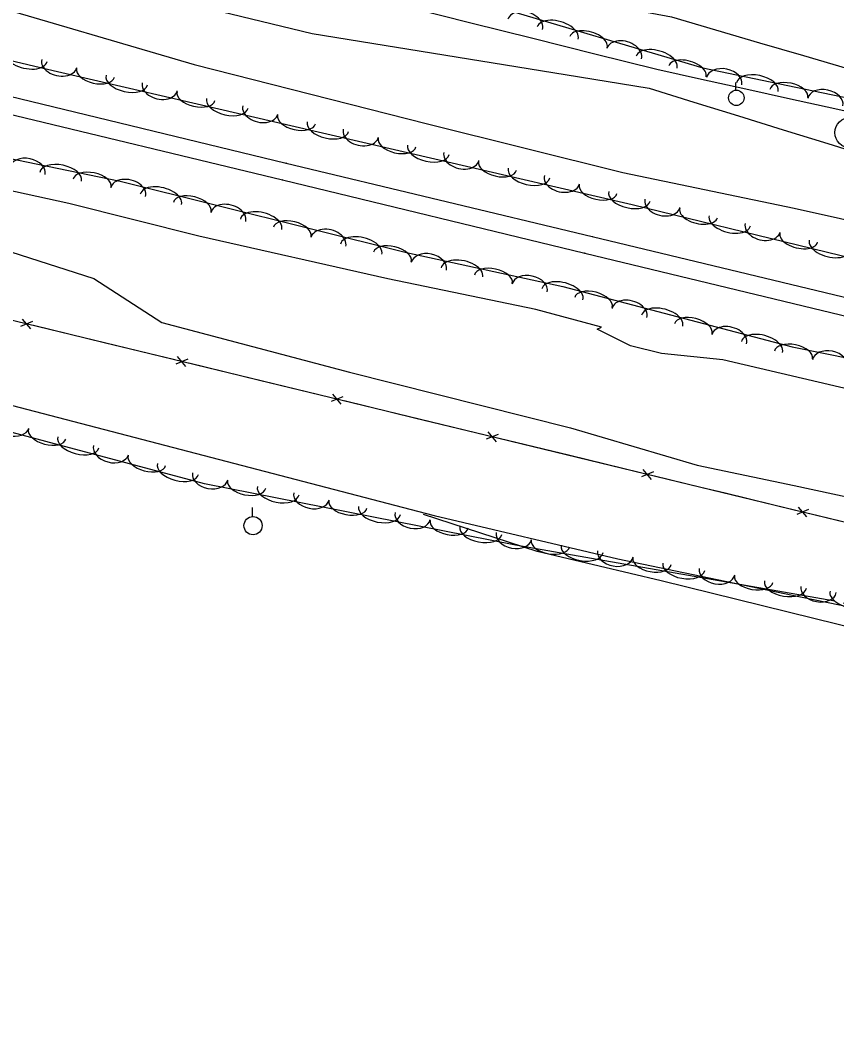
# Model space of a CAD drawing. Extents: x 1441650 to 1491889, y 345904 to 358319.
# Drawn here: x 1447357.2 to 1447582.2, y 353821.2 to 354097.6 of the extents above; entities that cross this region are included whole.
import ezdxf

# ---------------------------------------------------------------- set-up
doc = ezdxf.new("R2010")
doc.units = 0
for name, color, linetype in [('S_DITCHLINE', 7, 'Continuous'), ('S_FENCE', 7, 'Continuous'), ('S_MSC_PT_SYM', 7, 'Continuous'), ('S_RAILROAD', 7, 'Continuous'), ('S_SIGN', 7, 'Continuous'), ('S_STREAM', 7, 'Continuous'), ('S_TREE', 7, 'Continuous'), ('S_UTILITY_POLE', 7, 'Continuous')]:
    doc.layers.add(name, color=color, linetype=linetype)

msp = doc.modelspace()

# ---------------------------------------------------------------- linework, layer by layer
at = {"layer": 'S_DITCHLINE'}
for points in [[(1447352.03, 354137.23), (1447364.62, 354134.27), (1447377.2, 354131.32), (1447389.78, 354128.37), (1447402.36, 354125.41), (1447414.94, 354122.46), (1447427.53, 354119.51), (1447440.11, 354116.55), (1447464.24, 354112.05), (1447488.37, 354107.54), (1447512.5, 354103.04), (1447536.63, 354098.53), (1447548.76, 354094.96), (1447560.89, 354091.39), (1447573.02, 354087.82), (1447585.14, 354084.25)], [(1447348.09, 354115.64), (1447370.49, 354110.21), (1447392.89, 354104.78), (1447415.29, 354099.35), (1447437.69, 354093.92), (1447460.9, 354090.14), (1447484.11, 354086.37), (1447507.33, 354082.6), (1447530.54, 354078.83), (1447542.84, 354075.02), (1447555.15, 354071.21), (1447567.45, 354067.4), (1447579.76, 354063.59), (1447592.06, 354059.78)]]:
    msp.add_lwpolyline(points, dxfattribs=at)
at = {"layer": 'S_FENCE'}
for p, q in [((1447360.62, 354014.55), (1447357.34, 354013.19)), ((1447360.12, 354012.51), (1447357.84, 354015.23)), ((1447403.39, 354004.18), (1447400.1, 354002.82)), ((1447402.89, 354002.14), (1447400.6, 354004.86)), ((1447445.65, 353991.77), (1447443.36, 353994.48)), ((1447446.15, 353993.81), (1447442.86, 353992.45)), ((1447488.91, 353983.44), (1447485.62, 353982.07)), ((1447488.41, 353981.4), (1447486.12, 353984.11)), ((1447531.67, 353973.06), (1447528.39, 353971.7)), ((1447531.17, 353971.03), (1447528.89, 353973.74)), ((1447574.44, 353962.7), (1447571.15, 353961.34)), ((1447573.94, 353960.66), (1447571.65, 353963.38))]:
    msp.add_line(p, q, dxfattribs=at)
for points in [[(1448149.89, 353821.2), (1447982.12, 353862.62), (1447847.76, 353895.54), (1447673.75, 353937.57), (1447544.7, 353968.82), (1447337.19, 354019.16), (1447137.51, 354067.53)], [(1447380.36, 354008.68), (1447360.92, 354013.4)], [(1447399.8, 354003.97), (1447380.36, 354008.68)], [(1447423.12, 353998.31), (1447403.69, 354003.03)], [(1447442.56, 353993.6), (1447423.12, 353998.31)], [(1447465.89, 353987.94), (1447446.45, 353992.66)], [(1447485.32, 353983.23), (1447465.89, 353987.94)], [(1447508.65, 353977.57), (1447489.21, 353982.28)], [(1447528.09, 353972.85), (1447508.65, 353977.57)], [(1447551.41, 353967.2), (1447544.7, 353968.82), (1447531.98, 353971.91)], [(1447570.85, 353962.49), (1447551.41, 353967.2)], [(1447594.18, 353956.84), (1447574.74, 353961.55)]]:
    msp.add_lwpolyline(points, dxfattribs=at)
at = {"layer": 'S_MSC_PT_SYM'}
for points in [[(1447430.46, 354058.19), (1447430.46, 354058.24), (1447430.46, 354058.19), (1447430.41, 354058.19), (1447430.46, 354058.19), (1447430.46, 354058.14), (1447430.46, 354058.19), (1447430.51, 354058.19)], [(1447429.48, 354053.56), (1447429.48, 354053.61), (1447429.48, 354053.56), (1447429.43, 354053.56), (1447429.48, 354053.56), (1447429.48, 354053.51), (1447429.48, 354053.56), (1447429.53, 354053.56)], [(1447514.83, 354038), (1447514.83, 354038.05), (1447514.83, 354038), (1447514.78, 354038), (1447514.83, 354038), (1447514.83, 354037.95), (1447514.83, 354038), (1447514.88, 354038)], [(1447512.76, 354033.42), (1447512.76, 354033.47), (1447512.76, 354033.42), (1447512.71, 354033.42), (1447512.76, 354033.42), (1447512.76, 354033.37), (1447512.76, 354033.42), (1447512.81, 354033.42)]]:
    msp.add_lwpolyline(points, dxfattribs=at)
at = {"layer": 'S_RAILROAD'}
for p, q in [((1447330.86, 354082.34), (1447430.46, 354058.19)), ((1447324.51, 354078.91), (1447429.48, 354053.56)), ((1447430.46, 354058.19), (1447514.83, 354038)), ((1447429.48, 354053.56), (1447512.76, 354033.42)), ((1447514.83, 354038), (1447621.41, 354012.27)), ((1447512.76, 354033.42), (1447620.16, 354007.4))]:
    msp.add_line(p, q, dxfattribs=at)
at = {"layer": 'S_SIGN'}
msp.add_circle((1447585.94, 354066.6), 4.24, dxfattribs=at)
at = {"layer": 'S_STREAM'}
for points in [[(1447291.68, 354116.78), (1447344.91, 354103.04), (1447405.13, 354085.36), (1447469.42, 354069), (1447523.27, 354055.61), (1447570.48, 354045.81), (1447622.3, 354034.23), (1447647.63, 354026.8), (1447655.95, 354024.01), (1447661.87, 354020.38), (1447662.48, 354019.49)], [(1447202.03, 354060.68), (1447222.7, 354063.59), (1447238.39, 354067.24), (1447288.58, 354054.63), (1447334.27, 354040.31), (1447377.52, 354026.36), (1447396.21, 354014.28), (1447447.96, 354000.59), (1447508.82, 353985.22), (1447543.74, 353974.9), (1447570.43, 353969.38), (1447597.71, 353963.5), (1447626.18, 353954.73), (1447643.35, 353949.98), (1447668.1, 353944.77), (1447672.64, 353941.55), (1447677.61, 353937.38), (1447678.92, 353927.05), (1447679.93, 353919.44), (1447679.14, 353915.63), (1447674.53, 353915.17), (1447646.66, 353922.21)], [(1447667.53, 353991.57), (1447665.38, 353987.77), (1447661.19, 353983.06), (1447656.3, 353979.16), (1447648.4, 353980.44), (1447609.17, 353990.28), (1447550.84, 354003.96), (1447533.86, 354005.7), (1447525.36, 354007.84), (1447516.14, 354012.43), (1447517.37, 354012.99), (1447499.24, 354017.87), (1447458.48, 354026.3), (1447406.41, 354038.05), (1447370.59, 354047.1), (1447329.35, 354056.05)], [(1447121.45, 354048.44), (1447239.25, 354019.11), (1447335.59, 353996.46), (1447471.3, 353961.08), (1447521.84, 353949.16), (1447572.16, 353938.69), (1447612.04, 353930.5), (1447637.39, 353924.57), (1447647.19, 353921.94)], [(1447617.53, 353922.41), (1447533.79, 353943.08), (1447499.67, 353951.11), (1447468.32, 353961.38)]]:
    msp.add_lwpolyline(points, dxfattribs=at)
at = {"layer": 'S_TREE'}
for points in [[(1447133.47, 354186.81), (1447222.64, 354161.66), (1447319.21, 354140.78), (1447350.81, 354129.18), (1447392.59, 354120.54), (1447428.29, 354113.87), (1447487, 354101.7), (1447545.29, 354084.44), (1447575.79, 354078.13), (1447606.82, 354071.69), (1447634.84, 354065.9), (1447651.78, 354057.17), (1447666.16, 354046.21), (1447665.24, 354028.49), (1447660.77, 354015.35), (1447625.2, 354022.41), (1447525.85, 354046.71), (1447366.32, 354083.6), (1447219.53, 354118.45), (1447116.06, 354144.99)], [(1447344.65, 354131.06), (1447361.74, 354126.79), (1447378.83, 354122.51), (1447395.93, 354118.24), (1447413.02, 354113.97), (1447430.11, 354109.7), (1447447.2, 354105.43), (1447464.29, 354101.16), (1447481.38, 354096.88), (1447498.47, 354092.61), (1447515.56, 354088.34), (1447532.65, 354084.07), (1447544.91, 354081.36), (1447557.17, 354078.65), (1447569.43, 354075.94), (1447581.69, 354073.22), (1447593.95, 354070.51)], [(1447344.65, 354131.06), (1447361.74, 354126.79), (1447378.83, 354122.51), (1447395.93, 354118.24), (1447413.02, 354113.97), (1447430.11, 354109.7), (1447447.2, 354105.43), (1447464.29, 354101.16), (1447481.38, 354096.88), (1447498.47, 354092.61), (1447515.56, 354088.34), (1447532.65, 354084.07), (1447544.91, 354081.36), (1447557.17, 354078.65), (1447569.43, 354075.94), (1447581.69, 354073.22), (1447593.95, 354070.51)], [(1447106.09, 354118.67), (1447276.71, 354080.52), (1447336.2, 354063.26), (1447384.81, 354053.21), (1447463.64, 354033.55), (1447506.76, 354024.2), (1447569.9, 354007.53), (1447628.52, 353995.68), (1447649.59, 353991.32), (1447659.51, 353984.5), (1447662.01, 353979.99), (1447660.68, 353965.75), (1447666.24, 353955.53), (1447672.55, 353945.94), (1447675.94, 353931.32), (1447674.44, 353918.04), (1447652.88, 353918.86), (1447620.44, 353926.05), (1447584.09, 353936.89)], [(1447581.66, 353937.47), (1447493.67, 353952.91), (1447407.96, 353969.76), (1447276.73, 354004.84), (1447193.86, 354030.33), (1447126.24, 354044.32), (1447076.82, 354047.32)]]:
    msp.add_lwpolyline(points, dxfattribs=at)
for centre, major_axis, ratio, start_param, end_param in [((1447496.35, 354096.45), (-4.75, 1.41), 0.683428, 3.141605, 6.283198), ((1447505.3, 354094.07), (-5.63, 1.67), 0.548568, 3.1416, 6.283193), ((1447513.81, 354091.55), (-5.13, 1.52), 0.539214, 3.1416, 6.283193), ((1447523.61, 354088.38), (-4.75, 1.41), 0.683428, 3.141605, 6.283198), ((1447358.92, 354087.53), (5.71, -1.36), 0.548581, 3.142037, 6.28363), ((1447532.56, 354086), (-5.63, 1.67), 0.548568, 3.1416, 6.283193), ((1447367.97, 354085.66), (4.83, -1.12), 0.683431, 3.142016, 6.283609), ((1447541.06, 354083.48), (-5.13, 1.52), 0.539214, 3.1416, 6.283193), ((1447377.95, 354083.08), (5.21, -1.21), 0.539216, 3.141844, 6.283436), ((1447551.19, 354080.79), (-4.85, 1), 0.683427, 3.141593, 6.283185), ((1447560.31, 354079.17), (-5.75, 1.19), 0.548568, 3.141593, 6.283185), ((1447386.59, 354081.08), (5.72, -1.32), 0.548571, 3.141852, 6.283444), ((1447395.67, 354079.25), (4.83, -1.12), 0.683431, 3.142016, 6.283609), ((1447569, 354077.37), (-5.24, 1.08), 0.539213, 3.141593, 6.283185), ((1447405.65, 354076.68), (5.21, -1.21), 0.539216, 3.141844, 6.283436), ((1447579.03, 354075.03), (-4.85, 1.01), 0.683427, 3.141593, 6.283185), ((1447414.29, 354074.68), (5.72, -1.32), 0.548571, 3.141852, 6.283444), ((1447423.37, 354072.85), (4.83, -1.12), 0.683431, 3.142016, 6.283609), ((1447433.35, 354070.27), (5.21, -1.21), 0.539216, 3.141844, 6.283436), ((1447441.99, 354068.27), (5.72, -1.32), 0.548571, 3.141852, 6.283444), ((1447451.06, 354066.44), (4.83, -1.12), 0.683431, 3.142016, 6.283609), ((1447461.04, 354063.87), (5.21, -1.21), 0.539216, 3.141844, 6.283436), ((1447469.68, 354061.87), (5.72, -1.32), 0.548571, 3.141852, 6.283444), ((1447478.76, 354060.04), (4.83, -1.12), 0.683431, 3.142016, 6.283609), ((1447359.24, 354056.07), (-4.85, 1), 0.685311, 3.141595, 6.283187), ((1447368.36, 354054.45), (-5.75, 1.19), 0.55008, 3.141594, 6.283186), ((1447488.74, 354057.46), (5.21, -1.21), 0.539216, 3.141844, 6.283436), ((1447377.04, 354052.65), (-5.24, 1.08), 0.540699, 3.141594, 6.283186), ((1447497.38, 354055.46), (5.72, -1.32), 0.548571, 3.141852, 6.283444), ((1447386.96, 354050.22), (-4.81, 1.2), 0.685469, 3.14163, 6.283223), ((1447396, 354048.23), (-5.69, 1.42), 0.550207, 3.141615, 6.283208), ((1447506.46, 354053.63), (4.83, -1.12), 0.683431, 3.142016, 6.283609), ((1447516.43, 354051.06), (5.21, -1.21), 0.539216, 3.141844, 6.283436), ((1447404.61, 354046.09), (-5.19, 1.29), 0.540824, 3.141615, 6.283207), ((1447525.07, 354049.06), (5.72, -1.32), 0.548571, 3.141852, 6.283444), ((1447414.54, 354043.34), (-4.81, 1.2), 0.685469, 3.14163, 6.283223), ((1447534.16, 354047.12), (4.81, -1.18), 0.683465, 3.142649, 6.284242), ((1447423.58, 354041.36), (-5.69, 1.42), 0.550207, 3.141615, 6.283208), ((1447544.1, 354044.42), (5.19, -1.27), 0.539244, 3.142219, 6.283812), ((1447432.18, 354039.21), (-5.19, 1.29), 0.540824, 3.141615, 6.283207), ((1447552.72, 354042.31), (5.7, -1.4), 0.548599, 3.142239, 6.283832), ((1447561.77, 354040.37), (4.81, -1.18), 0.683465, 3.142649, 6.284242), ((1447442.11, 354036.47), (-4.81, 1.2), 0.685469, 3.14163, 6.283223), ((1447451.16, 354034.48), (-5.69, 1.42), 0.550207, 3.141615, 6.283208), ((1447571.71, 354037.67), (5.19, -1.27), 0.539244, 3.142219, 6.283812), ((1447459.76, 354032.33), (-5.19, 1.29), 0.540824, 3.141615, 6.283207), ((1447580.33, 354035.56), (5.7, -1.4), 0.548599, 3.142239, 6.283832), ((1447469.81, 354029.78), (-4.84, 1.05), 0.685349, 3.141576, 6.283168), ((1447478.91, 354028.07), (-5.73, 1.24), 0.55011, 3.141582, 6.283175), ((1447487.58, 354026.19), (-5.22, 1.13), 0.540729, 3.141583, 6.283175), ((1447497.59, 354023.75), (-4.84, 1.05), 0.685349, 3.141576, 6.283168), ((1447506.6, 354022.05), (-5.67, 1.5), 0.550085, 3.141587, 6.28318), ((1447515.17, 354019.79), (-5.17, 1.36), 0.540705, 3.141588, 6.28318), ((1447525.07, 354016.91), (-4.79, 1.26), 0.685318, 3.141584, 6.283177), ((1447534.08, 354014.79), (-5.67, 1.5), 0.550085, 3.141587, 6.28318), ((1447542.66, 354012.53), (-5.17, 1.36), 0.540705, 3.141588, 6.28318), ((1447552.55, 354009.65), (-4.79, 1.26), 0.685318, 3.141584, 6.283177), ((1447561.57, 354007.54), (-5.67, 1.5), 0.550085, 3.141587, 6.28318), ((1447570.28, 354005.29), (-5.24, 1.06), 0.540699, 3.141593, 6.283185), ((1447580.32, 354003), (-4.86, 0.98), 0.68531, 3.141593, 6.283185), ((1447354.77, 353986.44), (4.79, -1.28), 0.68531, 3.141593, 6.283185), ((1447364.66, 353983.53), (5.16, -1.38), 0.540699, 3.141593, 6.283185), ((1447373.22, 353981.24), (5.67, -1.52), 0.55008, 3.141593, 6.283185), ((1447382.23, 353979.1), (4.79, -1.28), 0.68531, 3.141593, 6.283185), ((1447392.12, 353976.19), (5.16, -1.38), 0.540699, 3.141593, 6.283185), ((1447400.69, 353973.9), (5.67, -1.52), 0.55008, 3.141593, 6.283185), ((1447409.56, 353971.87), (4.86, -0.96), 0.685314, 3.14159, 6.283182), ((1447419.62, 353969.63), (5.25, -1.03), 0.540702, 3.141591, 6.283183), ((1447428.32, 353967.92), (5.76, -1.13), 0.550082, 3.141591, 6.283183), ((1447437.45, 353966.39), (4.86, -0.96), 0.685314, 3.14159, 6.283182), ((1447447.51, 353964.15), (5.25, -1.03), 0.540702, 3.141591, 6.283183), ((1447456.21, 353962.44), (5.76, -1.13), 0.550082, 3.141591, 6.283183), ((1447465.35, 353960.91), (4.86, -0.96), 0.685314, 3.14159, 6.283182), ((1447475.41, 353958.66), (5.25, -1.03), 0.540702, 3.141591, 6.283183), ((1447484.11, 353956.95), (5.76, -1.13), 0.550082, 3.141591, 6.283183), ((1447493.24, 353955.42), (4.86, -0.96), 0.685314, 3.14159, 6.283182), ((1447503.29, 353953.38), (5.27, -0.92), 0.540699, 3.141593, 6.283185), ((1447512.03, 353951.84), (5.78, -1.01), 0.550079, 3.141593, 6.283185), ((1447521.19, 353950.5), (4.88, -0.86), 0.68531, 3.141593, 6.283185), ((1447531.29, 353948.46), (5.27, -0.92), 0.540699, 3.141593, 6.283185), ((1447540.03, 353946.93), (5.78, -1.01), 0.550079, 3.141593, 6.283185), ((1447549.19, 353945.59), (4.88, -0.86), 0.68531, 3.141593, 6.283185), ((1447559.29, 353943.55), (5.27, -0.92), 0.540699, 3.141593, 6.283185), ((1447568.03, 353942.02), (5.78, -1.01), 0.550079, 3.141593, 6.283185), ((1447577.19, 353940.67), (4.88, -0.86), 0.68531, 3.141593, 6.283185), ((1447585.46, 353938.7), (5.12, -1.53), 0.540699, 3.141594, 6.283187)]:
    msp.add_ellipse(centre, major_axis=major_axis, ratio=ratio, start_param=start_param, end_param=end_param, dxfattribs=at)
at = {"layer": 'S_UTILITY_POLE'}
for p, q in [((1447554.4, 354078.33), (1447554.4, 354080.44)), ((1447421.24, 353960.79), (1447421.24, 353963.27))]:
    msp.add_line(p, q, dxfattribs=at)
for centre, radius in [((1447554.52, 354076.19), 2.13), ((1447421.38, 353958.27), 2.5)]:
    msp.add_circle(centre, radius, dxfattribs=at)

doc.saveas('drawing.dxf')
